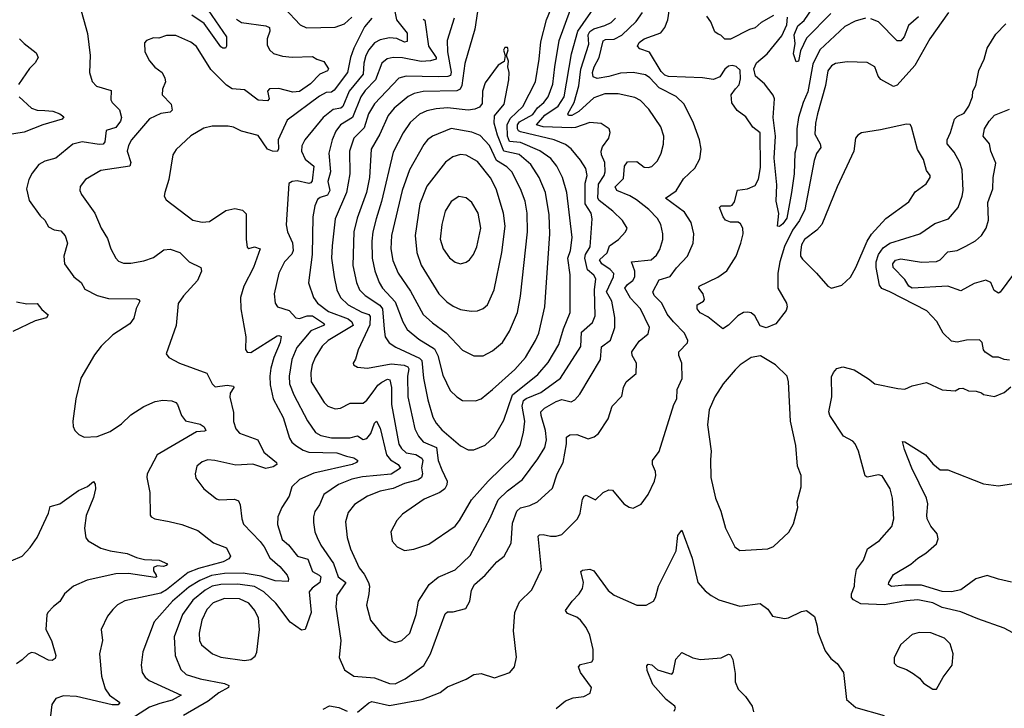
# Model space of a CAD drawing. Extents: x 2057697 to 2160550, y 827490 to 1016834.
# Tile 361 of 509: x 2095482 to 2100737, y 966224 to 969896. Entities that reach past the tile are written whole.
import ezdxf

# ---------------------------------------------------------------- set-up
doc = ezdxf.new("R2010")
doc.units = 0

msp = doc.modelspace()

# ---------------------------------------------------------------- linework, layer by layer
at = {"layer": '0CON20XD'}
for points in [[(2097946.1, 970083.9), (2097911.1, 969845), (2097857.9, 969662.1), (2097841.7, 969545), (2097833.3, 969526.7), (2097815, 969517.1), (2097635, 969513.9), (2097587.7, 969502.3), (2097554.1, 969485.9), (2097480.8, 969425), (2097448.7, 969385), (2097403.6, 969285), (2097358, 969205), (2097349.2, 969055), (2097333.3, 968975), (2097282.6, 968837.4), (2097264.3, 968765.7), (2097259.7, 968585), (2097278.9, 968495), (2097296, 968456), (2097324.6, 968425), (2097403.1, 968373.1), (2097417.5, 968355), (2097426.2, 968246.2), (2097432.4, 968205), (2097453.2, 968173.2), (2097489.4, 968149.4), (2097615, 968090.9), (2097628.2, 968078.2), (2097637.1, 967985), (2097659, 967869), (2097686.7, 967776.7), (2097703.8, 967745), (2097735, 967709.6), (2097835, 967624.4), (2097875, 967602.9)], [(2096428.8, 970035), (2096584.5, 969805), (2096586, 969755), (2096580, 969745), (2096565, 969744.5), (2096555, 969751.9), (2096465.5, 969875.5), (2096400.3, 969920.3)], [(2097535, 967066), (2097585, 967072.5), (2097665, 967099.4), (2097805, 967195.7), (2097828.9, 967225), (2097892.5, 967335), (2097982.1, 967435), (2098114.5, 967565), (2098152.9, 967625), (2098171.1, 967695), (2098177.7, 967755), (2098163, 967835), (2098169.8, 967865), (2098185, 967876.9), (2098262.6, 967907.4), (2098367.6, 967985), (2098476.3, 968153.7), (2098479.2, 968230.8), (2098538.2, 968281.8), (2098552.4, 968317.6), (2098549.7, 968455), (2098555.9, 968515), (2098545, 968534.6), (2098512.5, 968562.5), (2098497, 968625), (2098500.5, 968645), (2098526.9, 968685), (2098537.8, 968835), (2098531.9, 968865), (2098500, 968915), (2098500.2, 969025), (2098510.2, 969065), (2098502.4, 969102.4), (2098475, 969146.9), (2098425, 969208.1), (2098395, 969231.5), (2098335, 969255.2), (2098155, 969298.4), (2098143.5, 969303.5), (2098138.1, 969315), (2098139.1, 969335), (2098149.2, 969350.8), (2098220, 969390), (2098245, 969425.7), (2098279.2, 969455), (2098302.7, 969485), (2098326.7, 969553.3), (2098337.3, 969645), (2098360, 969785), (2098454.8, 970045)], [(2095800.6, 969975), (2095843, 969823), (2095857.8, 969705), (2095854.4, 969615), (2095867.6, 969567.6), (2095891.1, 969541.1), (2095969.5, 969519.5), (2095968.3, 969468.3), (2095974.7, 969454.7), (2096014.3, 969415), (2096025.3, 969375.3), (2096020, 969355), (2095995, 969322.1), (2095942.2, 969305), (2095935.4, 969245), (2095926.6, 969233.4), (2095905, 969231.3), (2095815, 969245.5), (2095765, 969231.9), (2095675, 969158.6), (2095615, 969141.1), (2095584, 969125), (2095547.5, 969077.5), (2095530, 969045), (2095518.1, 968995), (2095531.3, 968931.3), (2095590.7, 968850.7), (2095616.5, 968826.5), (2095635, 968791.2), (2095665, 968775.7), (2095700.6, 968770.6), (2095724, 968744), (2095736.5, 968705), (2095716.9, 968635), (2095720.8, 968595), (2095771.4, 968525), (2095810, 968495), (2095829.7, 968459.7), (2095895, 968425.6), (2095955, 968410.4), (2096105, 968407.5), (2096116.2, 968405), (2096122.5, 968395), (2096103.9, 968356.1), (2096091.1, 968305), (2096068.9, 968275), (2095978.9, 968215), (2095915.6, 968155), (2095881.1, 968108.9), (2095807.5, 967985), (2095780.5, 967875)], [(2097474.4, 969985), (2097493.5, 969895), (2097549.1, 969825), (2097549.3, 969780.7), (2097535, 969776.3), (2097495, 969795.8), (2097455, 969799.4), (2097405, 969789.4), (2097375, 969772.7), (2097344.2, 969735.8), (2097329.6, 969705), (2097317.9, 969665), (2097315.2, 969605), (2097239.2, 969515), (2097205.7, 969434.3), (2097194.8, 969425.2), (2097155, 969418.1), (2097101.2, 969375), (2097003.7, 969256.3), (2096986.9, 969223.1), (2096985.3, 969195), (2097005, 969152.5), (2097051.5, 969115), (2097042.8, 969037.2), (2097035, 969025.5), (2097025, 969023.2), (2096963.3, 969036.7), (2096936.1, 969033.9), (2096917.9, 969022.1), (2096902.9, 968802.9), (2096911.1, 968765), (2096937.2, 968707.2), (2096941.6, 968665), (2096933.9, 968646.1), (2096894.7, 968605.3), (2096865.3, 968544.7), (2096839.6, 968435), (2096845, 968383.8), (2096858, 968365), (2096918.9, 968345), (2096955, 968306.4), (2096975, 968303.6), (2097015, 968317.6), (2097045, 968317.5), (2097107.5, 968275), (2097102.9, 968265), (2097035, 968236.4), (2096961, 968149), (2096934.2, 968085), (2096919.5, 967995), (2096921.4, 967955), (2096945, 967896.7), (2097016.9, 967756.9), (2097059.5, 967695), (2097088.7, 967678.7), (2097145, 967666.4), (2097243.9, 967666.1), (2097285, 967677.7), (2097315, 967657.5), (2097335, 967662.5), (2097355, 967690.5), (2097375, 967744), (2097385, 967755.8), (2097405, 967717.5), (2097439.6, 967575), (2097459.8, 967549.8), (2097501.2, 967525), (2097514.5, 967505), (2097465, 967472.6), (2097310.8, 967459.2), (2097255, 967445.3), (2097182.8, 967417.2), (2097105.5, 967365), (2097080.8, 967309.2), (2097057.1, 967272.9), (2097049.2, 967245), (2097049.6, 967215), (2097056.2, 967165), (2097068.8, 967135), (2097089.2, 967095), (2097156.7, 966996.7), (2097181, 966925), (2097221.8, 966895), (2097173.6, 966825), (2097169.6, 966765), (2097195.5, 966585), (2097185.8, 966495), (2097215, 966428.8), (2097265, 966395.6), (2097375, 966386), (2097455, 966356.2), (2097485, 966354.6)], [(2097485, 966574.4), (2097521.2, 966585), (2097564.4, 966625), (2097596.9, 966725), (2097610.4, 966795), (2097666.4, 966883.6), (2097715, 966923.5), (2097805, 966962.7), (2097885, 967039.5), (2097992, 967238), (2098034.8, 967335.2), (2098085, 967383.9), (2098165.2, 967444.8), (2098246.6, 967555), (2098284, 967615), (2098292.4, 967655), (2098288.1, 967705), (2098264.2, 967785), (2098263.4, 967805), (2098282.9, 967825), (2098345, 967860), (2098375, 967871.3), (2098425, 967858.9), (2098445, 967870), (2098471.1, 967898.9), (2098581.1, 968085), (2098587.6, 968152.4), (2098635, 968186.5), (2098657.1, 968255), (2098657.4, 968307.4), (2098642.5, 968395), (2098614.2, 968445), (2098651, 968525), (2098652.4, 968542.4), (2098633.4, 968565), (2098587.8, 968595), (2098575.4, 968615), (2098617, 968653), (2098630.1, 968689.9), (2098678.2, 968725), (2098714, 968765), (2098724, 968785), (2098698.6, 968825), (2098647.9, 968875), (2098575, 968931.4), (2098567.3, 968945), (2098570.5, 969019.5), (2098600.5, 969065), (2098607, 969085), (2098605.2, 969135), (2098587.3, 969175), (2098584.7, 969194.7), (2098591.5, 969218.5), (2098625.8, 969265), (2098633.8, 969295), (2098627.5, 969315), (2098585, 969341.9), (2098525, 969347.9), (2098448.4, 969321.6), (2098425, 969319), (2098275, 969325.4), (2098239.6, 969335), (2098285, 969387.3), (2098354.7, 969435.3), (2098387, 969485), (2098425.8, 969714.2), (2098460.3, 969835), (2098557.5, 969975)], [(2097875, 967602.9), (2097905, 967603.1), (2097965, 967626.9), (2098015, 967674.4), (2098065, 967761.4), (2098112.6, 967895), (2098247.5, 968005), (2098302.3, 968067.7), (2098358.2, 968165), (2098383.1, 968246.9), (2098419.2, 968335), (2098420, 968535), (2098406.6, 968625), (2098420.6, 968665), (2098430.9, 968735), (2098401.4, 968975), (2098379.4, 969055), (2098348.6, 969115), (2098316.5, 969156.5), (2098257.8, 969197.8), (2098155, 969241.8), (2098095, 969247.3), (2098085.5, 969275.5), (2098083.1, 969335), (2098099.8, 969370.2), (2098166.9, 969433.1), (2098234, 969565), (2098254.1, 969685), (2098262.3, 969777.7), (2098292.4, 969895), (2098338.4, 970005)], [(2099810.2, 969929.8), (2099681.7, 969798.3), (2099649.1, 969730.9), (2099638, 969675), (2099625, 969671.2), (2099612.3, 969715), (2099621.1, 969768.9), (2099614.8, 969815), (2099635, 969864.2), (2099668.8, 969891.2), (2099744.7, 970005)], [(2096895, 969958.2), (2096978.5, 969868.5), (2097013.1, 969853.1), (2097165, 969855.8), (2097215, 969873.6), (2097255, 969910.2)], [(2097285, 966203.9), (2097345, 966253.6), (2097360.1, 966259.9), (2097455, 966239.8), (2097629.6, 966270.4), (2097725, 966308.9), (2097765, 966338.6), (2097865, 966378.8), (2097905, 966404), (2097945, 966409.2), (2098015, 966386.7), (2098097.5, 966415), (2098122.5, 966445), (2098133.6, 966496.4), (2098117.3, 966637.3), (2098124, 966735), (2098148.3, 966791.7), (2098215, 966856.7), (2098266.2, 966963.8), (2098248.2, 967141.8), (2098255, 967148.5), (2098275, 967150.8), (2098315, 967142.3), (2098345, 967141.5), (2098375, 967150.6), (2098458.6, 967235), (2098473.1, 967265), (2098485, 967338.8), (2098495, 967356.2), (2098505, 967361.2), (2098555, 967335.8), (2098595.4, 967374.6), (2098625, 967388.6), (2098645, 967387.5), (2098706.2, 967315), (2098735, 967296), (2098755, 967291.2), (2098797.7, 967312.3), (2098836.2, 967365), (2098870, 967435), (2098876, 967465), (2098875, 967487.5), (2098858.6, 967525), (2098858.6, 967545), (2098895, 967593.3), (2098972.5, 967845), (2098988.8, 967875), (2098990, 967925), (2099016.6, 967983.4), (2099015.6, 968065), (2099000, 968105), (2099000, 968125), (2099045, 968174), (2099047.1, 968185), (2099029.4, 968225), (2098970.8, 968285), (2098936.6, 968326.6), (2098909.4, 968385), (2098867.7, 968425), (2098860, 968445), (2098895, 968508.6), (2098953.9, 968526.1), (2098987.5, 968572.5), (2099046.4, 968635), (2099076.7, 968705), (2099079.4, 968755), (2099065.6, 968815), (2099029.9, 968869.9), (2098928, 968945), (2098985.7, 968984.3), (2099025, 969047.1), (2099085.4, 969104.6), (2099111.4, 969155), (2099119.2, 969205), (2099110, 969255), (2099078.5, 969345), (2099028.1, 969445), (2098985, 969486.5), (2098895, 969533.8), (2098845, 969585.8), (2098821.5, 969601.5), (2098755, 969614.7), (2098688.3, 969611.7), (2098625, 969593.1), (2098563, 969583), (2098542.5, 969592.5), (2098539.1, 969615), (2098546.8, 969645), (2098573.8, 969695), (2098595, 969784.4), (2098608.8, 969791.2), (2098655, 969792.4), (2098695, 969813.3), (2098772.5, 969887.5), (2098804.7, 969935)], [(2100439.5, 969935), (2100339.4, 969795), (2100258.3, 969651.7), (2100165, 969546.5), (2100145, 969540.4), (2100077.8, 969577.8), (2100062.5, 969595), (2100046, 969645), (2100005, 969668.9), (2099897.6, 969672.4), (2099835, 969663.5), (2099815, 969650.5), (2099795, 969624.2), (2099781.9, 969545), (2099739.4, 969395), (2099728.8, 969345), (2099725.3, 969285.3), (2099754.6, 969235), (2099756.7, 969215), (2099735, 969182.2), (2099721.6, 969145), (2099672.3, 968885), (2099642.7, 968825), (2099606.5, 968773.5), (2099564, 968686), (2099538.3, 968605), (2099528.1, 968545), (2099527.5, 968465), (2099573.8, 968385), (2099576.8, 968365), (2099571.5, 968345), (2099517.1, 968275), (2099465, 968253.8), (2099433.4, 968263.4), (2099405, 968316.7), (2099385, 968332.5), (2099367, 968337), (2099345, 968334.5), (2099315, 968317.7), (2099265, 968267.1), (2099235, 968248), (2099155, 968311.1), (2099113.8, 968333.8), (2099098.2, 968355), (2099097.8, 968375), (2099130.8, 968395), (2099135.6, 968405), (2099130, 968435), (2099106, 968465), (2099108, 968475), (2099206.8, 968523.2), (2099255, 968557.3), (2099304.6, 968635), (2099331.1, 968705), (2099342.3, 968755), (2099340.9, 968785), (2099328.2, 968808.2), (2099316.2, 968816.2), (2099275, 968816.6), (2099248.1, 968828.1), (2099235.4, 968845), (2099216, 968895), (2099225.8, 968904.2), (2099275, 968902.9), (2099285, 968908), (2099295.8, 968925.8), (2099312.8, 968987.2), (2099365.3, 968994.7), (2099407.5, 969012.5), (2099424.7, 969045.3), (2099435, 969107.5), (2099433.2, 969293.2), (2099395, 969324), (2099357.6, 969377.6), (2099311.5, 969411.5), (2099283.1, 969453.1), (2099278.1, 969495), (2099301.7, 969528.3), (2099321.4, 969548.6), (2099328.5, 969581.5), (2099326.6, 969626.6), (2099306, 969646), (2099285, 969651.8), (2099265, 969649.1), (2099245, 969632.9), (2099218.7, 969591.3), (2099185, 969577.1), (2099125, 969586.7), (2098945, 969592.9), (2098925, 969601.2), (2098905, 969620.4), (2098843.2, 969723.2), (2098790.6, 969740.6), (2098778, 969755), (2098788.6, 969775), (2098814.4, 969795), (2098904.2, 969825.8), (2098925, 969854.4), (2098941.4, 969895), (2098949.3, 969955)], [(2099505, 969919.5), (2099438.3, 969881.7), (2099406.9, 969853.1), (2099376.3, 969843.7), (2099275, 969792.1), (2099245, 969792.5), (2099224.3, 969814.3), (2099209.1, 969819.1), (2099191.8, 969831.8), (2099170, 969885), (2099148.8, 969915)], [(2096638.7, 969898.7), (2096665, 969881.8), (2096795, 969863.9), (2096815.3, 969855.3), (2096816.2, 969835), (2096802.1, 969795), (2096802.7, 969762.7), (2096814, 969735), (2096836.3, 969716.3), (2096885, 969701.8), (2096935, 969696.2), (2097045, 969700), (2097067.5, 969685), (2097105, 969674.2), (2097129.1, 969635), (2097125, 969623.6), (2097083.8, 969606.2), (2097033.8, 969555), (2096975, 969513.7), (2096939.3, 969509.3), (2096865, 969529.4), (2096815, 969528.5), (2096804.4, 969515), (2096812.2, 969475), (2096805, 969463.5), (2096755, 969467.9), (2096681.7, 969521.7), (2096615, 969527.5), (2096585, 969546.4), (2096501.5, 969631.5), (2096425, 969753.1), (2096395, 969777.3), (2096315, 969812), (2096265, 969812.5), (2096225, 969798), (2096195, 969800), (2096157.5, 969785), (2096147, 969773), (2096150, 969725), (2096175, 969676.2), (2096203.4, 969643.4), (2096241.2, 969615), (2096256.2, 969585), (2096260, 969565), (2096242.9, 969525), (2096241.4, 969495), (2096290, 969445), (2096296.2, 969413.8), (2096285, 969402.7), (2096235, 969395.3), (2096175, 969368.5), (2096078.2, 969255), (2096061.8, 969225), (2096056, 969195), (2096074.6, 969135), (2096070, 969115), (2095915, 969092.5), (2095832.5, 969045), (2095805, 969007.5), (2095803.3, 968985), (2095811.1, 968965), (2095882.2, 968865), (2095916.7, 968785), (2095949.8, 968729.8), (2095967.5, 968675), (2095994.3, 968625), (2096009.3, 968609.3), (2096035, 968598.6), (2096075, 968598.6), (2096145, 968610.6), (2096195, 968627.8), (2096251.2, 968668.8), (2096285, 968671.8), (2096335.7, 968655), (2096385.9, 968605.9), (2096448, 968575), (2096451.1, 968555), (2096430, 968505), (2096355.5, 968424.5), (2096327.8, 968382.2), (2096316.9, 968265), (2096264, 968115), (2096276.7, 968095), (2096333.8, 968065), (2096480.8, 968010.8), (2096509.1, 967955), (2096525, 967937.8), (2096588.2, 967948.2), (2096622.3, 967942.3), (2096624.2, 967935), (2096605.6, 967905), (2096602.7, 967882.7), (2096622.1, 967802.1), (2096623.4, 967753.4), (2096635.7, 967715), (2096655, 967691.9), (2096752.5, 967655), (2096785, 967589.4), (2096852, 967535), (2096854, 967525), (2096835, 967511.8), (2096795, 967503.8), (2096725, 967525.4), (2096635, 967520.6), (2096523.7, 967546.3), (2096485, 967549.4), (2096455, 967538.6), (2096426.2, 967515), (2096418, 967475), (2096421.2, 967451.2), (2096463.8, 967395), (2096531.7, 967341.7), (2096545.8, 967335.8), (2096628.8, 967338.8), (2096649.7, 967329.7), (2096658.5, 967308.5), (2096666.4, 967235), (2096675.4, 967205.4), (2096765, 967113.8), (2096785.6, 967084.4), (2096816.6, 967026.6), (2096869.6, 966979.6), (2096908.5, 966935), (2096916.9, 966915), (2096915, 966901.2), (2096845, 966903.4), (2096769.6, 966929.6), (2096675, 966944.5), (2096575, 966942.2), (2096505, 966932.6), (2096443.6, 966906.4), (2096385, 966869.8), (2096297.4, 966795), (2096198.5, 966685), (2096138.8, 966525), (2096130, 966455), (2096135.5, 966415), (2096151.1, 966391.1), (2096172.6, 966372.6), (2096343.3, 966295), (2096295, 966266.7), (2096230.2, 966249.8), (2096175, 966230), (2096075, 966167.1)], [(2097361.1, 969905), (2097322.1, 969857.9), (2097264.4, 969745), (2097246.5, 969695), (2097231.4, 969615), (2097160, 969520), (2097145, 969510.5), (2097117.3, 969507.3), (2097080.9, 969489.1), (2096909.1, 969360.9), (2096860.6, 969255), (2096863.3, 969205), (2096856, 969194), (2096831.2, 969195), (2096805, 969205.4), (2096755, 969278.1), (2096665, 969301.4), (2096623, 969323), (2096595, 969329.2), (2096508.3, 969328.3), (2096465, 969318), (2096395, 969276.7), (2096316.6, 969203.4), (2096299.2, 969175), (2096277.5, 969045), (2096256.2, 968975), (2096252.5, 968955), (2096263.3, 968935), (2096405, 968826.7), (2096455, 968816), (2096495, 968820), (2096580.9, 968879.1), (2096630.6, 968889.4), (2096670.6, 968880.6), (2096690.5, 968860.5), (2096689.4, 968725), (2096695, 968682.5), (2096705, 968676.7), (2096735.6, 968685.6), (2096765.7, 968675), (2096730.3, 968575), (2096677.3, 968475), (2096660, 968415), (2096661.9, 968355), (2096688.6, 968205), (2096687.3, 968137.3), (2096695, 968124), (2096715, 968121.4), (2096855, 968210.9), (2096865, 968213.1), (2096876.3, 968206.3), (2096872.5, 968175), (2096837.8, 968095), (2096822.5, 968037.5), (2096816.2, 967995), (2096819.1, 967949.1), (2096834.1, 967875), (2096888, 967775), (2096921.1, 967665), (2096933.4, 967643.4), (2096955.5, 967625), (2096995, 967600.2), (2097025, 967590), (2097175, 967587.3), (2097225, 967568.1), (2097265, 967560.7), (2097285.7, 967545), (2097280, 967535), (2097255.7, 967525), (2097052.3, 967477.7), (2096975.6, 967445), (2096934.4, 967405), (2096920, 967355), (2096880, 967295), (2096859.1, 967245), (2096856.9, 967205), (2096882.9, 967125), (2096915.8, 967095.8), (2096965, 967035.4), (2097019.1, 967019.1), (2097043.7, 966953.7), (2097080.6, 966935), (2097088.2, 966925), (2097083.1, 966895), (2097042.1, 966865), (2097027.3, 966845), (2097037.7, 966735), (2097005.3, 966644.7), (2096985, 966640), (2096925, 966683.5), (2096849.2, 966785), (2096784, 966845), (2096735, 966873.8), (2096645, 966886.4), (2096555, 966884.2), (2096509.1, 966875), (2096471.9, 966855), (2096405, 966801.1), (2096351.1, 966725), (2096306.2, 966605), (2096311.8, 966505), (2096340.8, 966430.8), (2096369.2, 966405), (2096445, 966381.4), (2096575, 966357.2), (2096597.5, 966345), (2096595.8, 966335), (2096545, 966307.2), (2096487.5, 966262.5), (2096355.7, 966185.7)], [(2097635, 969899.5), (2097643, 969893), (2097663.5, 969755), (2097705, 969695.5), (2097703.8, 969686.2), (2097673.5, 969676.5), (2097625, 969672.7), (2097525, 969692.8), (2097474.8, 969695.2), (2097443, 969687), (2097415, 969663.8), (2097379.8, 969575), (2097325, 969518.1), (2097301.6, 969485), (2097258.3, 969375), (2097193.4, 969335), (2097169, 969301), (2097148.6, 969255), (2097130.8, 969185), (2097140.6, 969085), (2097126, 969034), (2097136.1, 968986.1), (2097125, 968959.8), (2097085, 968948.9), (2097071.7, 968938.3), (2097056.9, 968903.1), (2097045.9, 968845), (2097043.3, 968645), (2097023, 968493), (2097048.8, 968415), (2097071.8, 968385), (2097129.6, 968339.6), (2097235, 968300.7), (2097253.9, 968285), (2097261.4, 968265), (2097127.5, 968185), (2097095.4, 968155), (2097058.2, 968095), (2097042, 968055), (2097035.4, 968015), (2097037.9, 967965), (2097106.7, 967855), (2097126.1, 967836.1), (2097165, 967820.5), (2097194.6, 967825.4), (2097245, 967850.8), (2097315, 967852.1), (2097335, 967867.9), (2097367.9, 967912.1), (2097393.2, 967946.8), (2097415, 967963.6), (2097445, 967978.7), (2097457.3, 967975), (2097465.8, 967935), (2097466.1, 967845), (2097505, 967632.5), (2097518.9, 967608.9), (2097545, 967585.9), (2097595, 967577.7), (2097628.3, 967558.3), (2097632.5, 967545), (2097626.2, 967506.2), (2097631.9, 967475), (2097626.6, 967455), (2097607.9, 967442.1), (2097535, 967422.5), (2097475, 967395.8), (2097405, 967382.4), (2097338.6, 967355), (2097268.3, 967311.7), (2097235, 967268.8), (2097221.1, 967218.9), (2097228.8, 967135), (2097247.2, 967075), (2097293, 966973), (2097319.5, 966939.5), (2097342.9, 966895), (2097347.9, 966875), (2097345.5, 966834.5), (2097333.4, 966773.4), (2097354.3, 966695), (2097415, 966618.8), (2097455, 966586), (2097485, 966574.4)], [(2097800.7, 969905), (2097763.1, 969785), (2097765.7, 969725), (2097783.5, 969616.5), (2097780.6, 969599.4), (2097767.1, 969592.9), (2097715, 969591.7), (2097544.2, 969595.8), (2097504.8, 969585.2), (2097375, 969448.5), (2097342.9, 969395), (2097320.6, 969319.4), (2097264.7, 969265), (2097241.9, 969195), (2097242.9, 969075), (2097225.8, 968975), (2097164.8, 968835.2), (2097149, 968691), (2097146.4, 968625), (2097159.1, 968525), (2097174.1, 968455), (2097193.3, 968415), (2097235, 968376.3), (2097307.4, 968337.4), (2097345.1, 968325.1), (2097352.9, 968312.9), (2097350.9, 968269.1), (2097287.8, 968135), (2097273.9, 968086.1), (2097261.2, 968065), (2097263.3, 968055), (2097285, 968043.8), (2097337.9, 968037.9), (2097465, 968061.8), (2097533.8, 968053.8), (2097553.5, 968045), (2097558.3, 968035), (2097550.9, 967995), (2097553.8, 967885), (2097590, 967715), (2097609.3, 967675), (2097635.6, 967645.6), (2097706.7, 967615), (2097715, 967546.2), (2097735.2, 967495.2), (2097762.7, 967435), (2097761.5, 967415), (2097751.1, 967395), (2097724.7, 967375.3), (2097640.1, 967339.9), (2097525, 967258.6), (2097494, 967225), (2097462, 967165), (2097468.8, 967115), (2097496.7, 967085), (2097535, 967066)], [(2097485, 966354.6), (2097539.2, 966380.8), (2097638, 966452), (2097674.7, 966515), (2097751.8, 966728.2), (2097765, 966738.9), (2097795, 966739.2), (2097863.2, 966756.8), (2097883.7, 966796.3), (2097893.3, 966855), (2097908.9, 966885), (2097965.9, 966934.1), (2098028.6, 967005), (2098066.7, 967035), (2098105.5, 967105), (2098112, 967212), (2098134.8, 967275.2), (2098155, 967293.8), (2098205, 967305.4), (2098245, 967324.4), (2098325, 967398), (2098350.9, 967475), (2098381.6, 967535), (2098400.7, 967635), (2098400.6, 967669.4), (2098417, 967683), (2098455, 967684.6), (2098515, 967661.5), (2098547.4, 967672.6), (2098570.6, 967689.4), (2098622.4, 967767.6), (2098643.1, 967835), (2098695, 967888.8), (2098704.6, 967935.4), (2098717.5, 967965), (2098770.9, 968009.1), (2098774.4, 968065), (2098750, 968105), (2098748.5, 968125), (2098788.3, 968181.7), (2098835, 968220.8), (2098842.1, 968255), (2098794.6, 968355), (2098741.6, 968411.6), (2098711.1, 968465), (2098725, 968484), (2098754, 968505), (2098765.3, 968525), (2098764.2, 968555), (2098746.9, 968605), (2098851.9, 968615), (2098879.9, 968640.1), (2098898.5, 968671.5), (2098913.7, 968723.7), (2098914.6, 968755), (2098903.2, 968805), (2098886.5, 968836.5), (2098839.5, 968885), (2098773.5, 968935), (2098737.7, 968957.7), (2098667.8, 968985), (2098660.4, 969005), (2098705, 969048.6), (2098708.7, 969115), (2098725, 969139.1), (2098775, 969139.5), (2098815, 969110.6), (2098835, 969107.8), (2098855.9, 969114.1), (2098885, 969144.4), (2098905, 969184), (2098918.1, 969231.9), (2098918.7, 969275), (2098904.1, 969325), (2098839.9, 969419.9), (2098795, 969465.5), (2098765, 969481.8), (2098675, 969501.1), (2098605, 969500.8), (2098545, 969479.1), (2098465, 969406.1), (2098427.8, 969385), (2098410, 969385), (2098407.5, 969395), (2098440.2, 969455), (2098465.6, 969544.4), (2098476.9, 969633.1), (2098518.5, 969765), (2098516.4, 969815), (2098525, 969833.8), (2098545, 969847.6), (2098605.1, 969864.9), (2098638.4, 969881.6), (2098662.1, 969905)], [(2099995, 969904.4), (2099941.1, 969888.9), (2099885, 969860.5), (2099752.1, 969735), (2099715, 969659.4), (2099688.3, 969511.7), (2099662.2, 969455), (2099637.3, 969375), (2099629.6, 969315), (2099629.4, 969225), (2099618.7, 969185), (2099615.6, 969075), (2099601.6, 968975), (2099575, 968838.6), (2099555, 968808.2), (2099536.9, 968793.1), (2099526, 968796), (2099533, 968863), (2099519.3, 968929.3), (2099522, 969015), (2099507.5, 969157.5), (2099514.6, 969275), (2099503.7, 969375), (2099509.7, 969475), (2099503.6, 969493.6), (2099456.7, 969555), (2099408.3, 969595), (2099399.7, 969635), (2099414.4, 969665.6), (2099471.8, 969715), (2099549.6, 969810.4), (2099575, 969869.2), (2099580, 969910)], [(2100279.1, 969910.9), (2100226.1, 969865), (2100202.3, 969805), (2100185, 969783.3), (2100165, 969784.4), (2100065, 969884.4), (2100025, 969901.1)], [(2100765, 968080), (2100735, 968083.8), (2100705, 968096.2), (2100675, 968096.7), (2100634.2, 968124.2), (2100625.9, 968135.9), (2100618.8, 968175), (2100605, 968188.8), (2100535, 968187.5), (2100485, 968176), (2100455, 968181.2), (2100410, 968225), (2100376.3, 968286.3), (2100323.3, 968343.3), (2100125, 968445.9), (2100082.1, 968462.1), (2100071.1, 968481.1), (2100052.4, 968575), (2100052, 968605), (2100064.6, 968644.6), (2100090.4, 968679.6), (2100125, 968704.8), (2100285.3, 968754.7), (2100365, 968809.6), (2100438.8, 968835), (2100489.5, 968895), (2100511.8, 968955), (2100516.4, 968985), (2100511.2, 969095), (2100499.6, 969135), (2100469.5, 969189.5), (2100431.8, 969235), (2100431.3, 969255), (2100450, 969295), (2100470.9, 969365), (2100485, 969379.5), (2100522.4, 969397.6), (2100547.5, 969435), (2100566.4, 969485), (2100568.9, 969515), (2100584.4, 969545), (2100600.8, 969625), (2100628.8, 969685), (2100644.2, 969745), (2100691.5, 969818.5), (2100744.4, 969875)], [(2095481.2, 969795), (2095505, 969768.8), (2095569.7, 969719.7), (2095580, 969695), (2095565, 969666.2), (2095534.5, 969635.5), (2095475, 969550)], [(2097915, 967864.5), (2097945, 967874.4), (2098005.8, 967924.2), (2098125, 968031.5), (2098180.4, 968095), (2098235.2, 968184.8), (2098252.5, 968225), (2098284.7, 968365.3), (2098310.9, 968755), (2098307.1, 968855), (2098287.6, 968975), (2098254, 969055), (2098209.3, 969125), (2098146.7, 969176.7), (2098064.8, 969195), (2098030.8, 969280.8), (2098013.9, 969345), (2098016.4, 969383.6), (2098066.8, 969445), (2098092.2, 969575), (2098094.2, 969614.2), (2098086.2, 969645), (2098090, 969675), (2098080, 969705), (2098088.8, 969735), (2098085, 969747.5), (2098071.7, 969748.3), (2098063.9, 969733.9), (2098072.5, 969705), (2098067, 969673), (2098035, 969653.3), (2097965, 969560), (2097951.8, 969515), (2097950, 969450), (2097935, 969430.6), (2097910.6, 969419.4), (2097875, 969413.6), (2097765, 969426.2), (2097705, 969421.8), (2097655, 969409.7), (2097615, 969391.8), (2097565, 969348.5), (2097527.4, 969292.6), (2097475, 969189.2), (2097413.2, 968926.8), (2097383.3, 968835), (2097366.3, 968765), (2097361.4, 968715), (2097362.1, 968625), (2097377, 968557), (2097400.3, 968495), (2097418, 968465), (2097485, 968391.8), (2097527.3, 968285), (2097550.4, 968245), (2097612.7, 968192.7), (2097695, 968140.4), (2097712.6, 968105), (2097740.4, 968000.4), (2097779.6, 967919.6), (2097814.2, 967885), (2097845, 967865.6), (2097915, 967864.5)], [(2095478.8, 969485), (2095545.3, 969425.3), (2095574.7, 969414.7), (2095615, 969412), (2095658.1, 969408.1), (2095696, 969395), (2095717.6, 969377.6), (2095708.6, 969365), (2095604.8, 969335.2), (2095505, 969297.1), (2095395, 969279.4)], [(2100785, 968538.5), (2100715, 968442.5), (2100705, 968437.5), (2100682, 968452), (2100665.5, 968495.5), (2100637.6, 968507.6), (2100575, 968489.5), (2100505, 968451.1), (2100436, 968476), (2100245, 968464.1), (2100226.3, 968475), (2100205, 968510.9), (2100143.2, 968575), (2100141.8, 968595), (2100156, 968614), (2100185, 968621.9), (2100295, 968604), (2100375, 968607.7), (2100395, 968615.6), (2100435, 968657.8), (2100485, 968666.2), (2100531.4, 968688.6), (2100583.1, 968716.9), (2100615.5, 968745), (2100640.5, 968785), (2100652.7, 968827.3), (2100647.8, 968922.2), (2100675.4, 968995), (2100677.3, 969055), (2100691.7, 969131.7), (2100663.8, 969195), (2100656.7, 969235), (2100624.4, 969275), (2100630.4, 969315), (2100655, 969354.4), (2100685, 969386.7), (2100765, 969420)], [(2099815, 968464.2), (2099869.7, 968480.3), (2099915, 968524), (2099943.3, 968575), (2100003.8, 968715), (2100028.2, 968751.8), (2100103.8, 968836.2), (2100226.2, 968925), (2100260.9, 968979.1), (2100319.7, 969020.3), (2100340, 969055), (2100340, 969065), (2100321.9, 969091.9), (2100305, 969151.2), (2100273.4, 969203.4), (2100241.2, 969325), (2100235, 969336.7), (2100215, 969340), (2100075, 969308.6), (2099975, 969293.8), (2099955, 969281.2), (2099942.5, 969265), (2099932.9, 969195), (2099845.4, 969004.6), (2099762.5, 968805), (2099736.6, 968773.4), (2099670, 968725), (2099654.7, 968695), (2099648.2, 968655), (2099649.6, 968635), (2099658.8, 968618.8), (2099734.5, 968544.5), (2099794.5, 968474.5), (2099815, 968464.2)], [(2097955, 968104.4), (2098005, 968130.6), (2098057.5, 968175), (2098095, 968235.8), (2098138.9, 968335), (2098155, 968422.5), (2098192.4, 968765), (2098189.2, 968865), (2098179, 968929), (2098154.7, 968995), (2098108, 969085), (2098081.8, 969111.8), (2098027, 969145), (2097989.6, 969225), (2097939.3, 969279.3), (2097895, 969296.6), (2097784.3, 969315.7), (2097685, 969275.4), (2097657.5, 969255), (2097638.7, 969231.3), (2097561.8, 969095), (2097523.6, 968985), (2097466.4, 968745), (2097461.9, 968675), (2097472.9, 968612.9), (2097500.8, 968545), (2097567.9, 968447.9), (2097634.8, 968324.8), (2097685, 968279.6), (2097757.2, 968227.2), (2097845, 968133.5), (2097905, 968104.4), (2097955, 968104.4)], [(2097891.7, 968341.7), (2097925, 968344.4), (2097955, 968355.7), (2097978.6, 968375), (2098014.6, 968455), (2098055.3, 968655), (2098072.4, 968795), (2098064, 968865), (2098025, 968994.3), (2097995, 969053.3), (2097925, 969140.5), (2097865, 969174.5), (2097835, 969177.3), (2097794, 969165), (2097755, 969136.9), (2097655, 969008.1), (2097616.7, 968915), (2097592.3, 968745), (2097601.3, 968655), (2097623.4, 968586.6), (2097718.2, 968435), (2097761.7, 968391.7), (2097795, 968368.2), (2097835, 968351.5), (2097891.7, 968341.7)], [(2097835, 968594.4), (2097865, 968602.9), (2097882, 968615), (2097904.4, 968645), (2097922.1, 968685), (2097943.6, 968785), (2097928.2, 968865), (2097895, 968922), (2097865, 968946.9), (2097825.9, 968954.1), (2097783.5, 968926.5), (2097752.7, 968875), (2097733.9, 968805), (2097726.4, 968726.4), (2097741.1, 968675), (2097776.1, 968626.1), (2097805, 968603.1), (2097835, 968594.4)], [(2095465, 968391.4), (2095520.3, 968380.3), (2095575, 968382), (2095600.3, 968350.3), (2095633, 968323), (2095625, 968306.7), (2095565, 968290.8), (2095445, 968232.7)], [(2099325.5, 967065.5), (2099475, 967074.2), (2099505, 967087.5), (2099585.7, 967164.3), (2099612.2, 967207.8), (2099634.2, 967295), (2099630.8, 967325), (2099652.5, 967405), (2099652.9, 967465), (2099633.1, 967515), (2099624.5, 967625), (2099594.7, 967754.7), (2099585.5, 967965.5), (2099577.5, 967995), (2099516.2, 968055), (2099435, 968104.2), (2099385, 968094.2), (2099326, 968055), (2099300.6, 968029.4), (2099235.4, 967954.6), (2099190.8, 967885), (2099160.8, 967815), (2099151.9, 967735), (2099171.9, 967595), (2099168.6, 967548.6), (2099170, 967455), (2099194.4, 967345), (2099223.1, 967275), (2099248.6, 967185), (2099298.1, 967085), (2099325.5, 967065.5)], [(2100897.5, 966565), (2100735, 966652), (2100595, 966700.6), (2100505, 966738.9), (2100405, 966761.7), (2100355, 966787), (2100275, 966802), (2100215, 966797.5), (2100095, 966776.1), (2099970.9, 966780.9), (2099932.3, 966802.3), (2099921.5, 966815), (2099921.8, 966835), (2099936.2, 966875), (2099938.2, 966911.8), (2099948.2, 966965), (2099985.4, 967015), (2100006.9, 967075), (2100070.7, 967119.3), (2100136, 967194), (2100146.5, 967235), (2100140, 967345), (2100127.1, 967395), (2100085, 967464), (2100065, 967470), (2100005, 967456.2), (2099994.2, 967464.2), (2099958, 967595), (2099941.2, 967635), (2099928.9, 967648.9), (2099878, 967675), (2099805.5, 967785.5), (2099800, 967805), (2099816.5, 967885), (2099815, 967992.5), (2099824.2, 968015), (2099843.6, 968036.4), (2099875, 968046), (2099935, 968028.6), (2100011.7, 967981.7), (2100045, 967954.3), (2100168.8, 967928.8), (2100205, 967926), (2100245, 967944), (2100321.7, 967961.7), (2100405, 967923.3), (2100473.6, 967916.4), (2100495, 967930), (2100515, 967931.2), (2100545, 967916.7), (2100585.7, 967915.7), (2100615, 967906.7), (2100625, 967897.5), (2100685, 967886.7), (2100735, 967907.5), (2100770.7, 967939.3)], [(2095780.5, 967875), (2095764.4, 967755), (2095767.3, 967727.3), (2095776.7, 967705), (2095796.7, 967685), (2095825, 967670.8), (2095895, 967673.3), (2095965, 967700), (2096025, 967741.3), (2096075, 967789.3), (2096145, 967832.9), (2096205, 967860), (2096245, 967867.1), (2096294.4, 967864.4), (2096314.5, 967854.5), (2096324.3, 967844.3), (2096344.3, 967785), (2096366.4, 967756.4), (2096445, 967739.7), (2096466.2, 967725), (2096474.3, 967705.7), (2096468.4, 967701.6), (2096425, 967698.3), (2096215, 967576.7), (2096161.9, 967475), (2096159.4, 967455), (2096175.6, 967375), (2096178, 967255), (2096183.8, 967245), (2096203.7, 967233.7), (2096280.2, 967219.8), (2096346.2, 967205), (2096432, 967172), (2096515.9, 967105.9), (2096585, 967080.3), (2096607.1, 967035), (2096598.1, 967021.9), (2096567.1, 967005), (2096435, 966969.3), (2096381.3, 966948.7), (2096265, 966855.6), (2096235, 966838.5), (2096042.6, 966797.4), (2096003.3, 966776.7), (2095978.8, 966751.2), (2095950.6, 966715), (2095916.9, 966645), (2095924.4, 966585), (2095907.5, 966515), (2095918.1, 966395), (2095938.3, 966328.3), (2095961.4, 966295), (2096016.9, 966255), (2096006.8, 966243.2), (2095975, 966242.9), (2095785, 966286.3), (2095715, 966290), (2095675, 966275.7), (2095653.1, 966245), (2095646.4, 966183.6)], [(2100775, 966897.3), (2100705, 966912.1), (2100645, 966932.7), (2100585, 966914.5), (2100505, 966856.8), (2100455.6, 966844.4), (2100405, 966847.3), (2100295, 966881.1), (2100205, 966881.1), (2100135, 966873.6), (2100118.1, 966885), (2100119.4, 966895), (2100145, 966937.1), (2100237.1, 966992.9), (2100275, 967025.5), (2100318.6, 967051.4), (2100375, 967101.2), (2100382.7, 967127.3), (2100378.1, 967155), (2100344.7, 967194.7), (2100325.6, 967235), (2100322.2, 967255), (2100328.2, 967315), (2100322.1, 967345), (2100242.3, 967505), (2100203.1, 967605), (2100192.7, 967647.3), (2100205, 967645.8), (2100316, 967575), (2100355, 967527.5), (2100393.8, 967495), (2100435, 967495.6), (2100625, 967420.8), (2100705, 967410.8), (2100785, 967423.1)], [(2095375, 966985.6), (2095495, 967035.6), (2095538.1, 967081.9), (2095574.3, 967135.7), (2095635.7, 967265), (2095645, 967300), (2095695, 967314.2), (2095796.2, 967385), (2095843.3, 967406.7), (2095875, 967433.3), (2095885, 967420), (2095885.9, 967394.1), (2095875, 967347.5), (2095837, 967253), (2095827.8, 967185), (2095835, 967132.5), (2095847, 967117), (2095915, 967078.1), (2095965, 967063.3), (2096055, 967050), (2096105, 967028), (2096147.9, 967017.9), (2096226.7, 967015), (2096270, 966995), (2096262.5, 966985), (2096249.1, 966980.9), (2096215, 966983.3), (2096195.8, 966975), (2096195, 966956.7), (2096210, 966935), (2096211.2, 966925), (2096205, 966922.2), (2096062.2, 966942.2), (2095995, 966940.8), (2095842.1, 966907.9), (2095769.2, 966875), (2095720.8, 966835), (2095695, 966794), (2095662.1, 966767.9), (2095631.2, 966735), (2095627.3, 966722.7), (2095621.2, 966645), (2095651.5, 966585), (2095674, 966505), (2095670.5, 966489.5), (2095655, 966478.8), (2095635, 966480), (2095565, 966517.5), (2095545, 966521.1), (2095527, 966513), (2095495, 966482.5), (2095465, 966462)], [(2098345, 966222.9), (2098395, 966264.3), (2098435, 966280.8), (2098492.3, 966287.7), (2098526.2, 966305), (2098532.5, 966335), (2098474.4, 966415), (2098464.4, 966445), (2098475, 966458), (2098535, 966472.5), (2098542.5, 966485), (2098542.4, 966537.6), (2098524.2, 966614.2), (2098504.6, 966655), (2098475, 966693.3), (2098455, 966710.6), (2098405, 966730.6), (2098394.4, 966745), (2098430, 966795), (2098468.1, 966835), (2098485, 966863.8), (2098490.8, 966895), (2098476.4, 966953.6), (2098485, 966961.2), (2098525, 966966), (2098545, 966958), (2098621.8, 966851.8), (2098655, 966828.1), (2098775, 966774.3), (2098825, 966774.2), (2098863.8, 966795), (2098875.7, 966815), (2098891.5, 966875), (2098985.9, 967064.1), (2098994.6, 967145), (2099015, 967173.3), (2099071.1, 967025), (2099101.1, 966895), (2099140.4, 966850.4), (2099172, 966825), (2099212.4, 966802.4), (2099325, 966768), (2099433.8, 966783.8), (2099475, 966752.5), (2099500, 966715), (2099563.9, 966703.9), (2099584.1, 966705.9), (2099655, 966741.2), (2099680, 966745), (2099724.1, 966714.1), (2099738.3, 966661.7), (2099740.7, 966630.7), (2099780.3, 966530.3), (2099810.3, 966490.3), (2099845, 966463.3), (2099878, 966415), (2099895, 966272), (2099945, 966228), (2100095, 966185.5)], [(2096681.2, 966478.8), (2096715, 966483.8), (2096738, 966502), (2096746.4, 966523.6), (2096761.8, 966645), (2096755.4, 966705), (2096735.7, 966745.7), (2096704.5, 966785), (2096655, 966807.3), (2096575, 966809), (2096515, 966786), (2096479.7, 966750.3), (2096453.5, 966695), (2096439.6, 966625), (2096441.8, 966585), (2096452, 966562), (2096510, 966515), (2096555, 966497.3), (2096681.2, 966478.8)], [(2100375, 966326.7), (2100409.5, 966390.5), (2100458.1, 966455), (2100464.4, 966515), (2100448, 966568), (2100417.8, 966597.8), (2100345, 966627.5), (2100282.1, 966627.9), (2100245, 966618), (2100184.2, 966565), (2100149.2, 966495), (2100148.8, 966465), (2100165, 966448.8), (2100215, 966431.2), (2100250.5, 966410.5), (2100283.3, 966385), (2100305, 966358.8), (2100355, 966326.7), (2100375, 966326.7)], [(2098975, 966208.8), (2098982, 966225), (2098977.5, 966235), (2098931.2, 966271.2), (2098860.7, 966350.7), (2098831.1, 966425), (2098829.3, 966450.7), (2098835, 966460), (2098855, 966455.8), (2098885, 966429.4), (2098963, 966407), (2098970, 966415), (2098983.3, 966486.7), (2099015, 966522.5), (2099075, 966494), (2099115, 966484.2), (2099225, 966492.9), (2099265, 966512), (2099275, 966510), (2099287.8, 966485), (2099299.3, 966409.3), (2099299.4, 966365), (2099315.5, 966325.5), (2099355, 966287.5), (2099390, 966235), (2099397.3, 966205)], [(2097100.7, 966219.3), (2097135, 966236.7), (2097185, 966228.9), (2097228.6, 966208.6)]]:
    msp.add_lwpolyline(points, dxfattribs=at)

doc.saveas('drawing.dxf')
